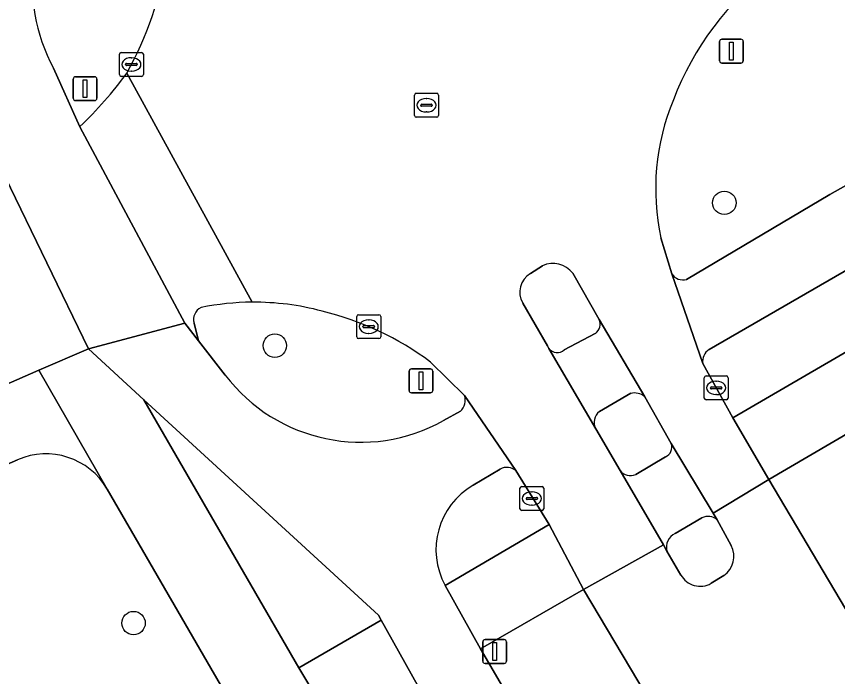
# Model space of a CAD drawing. Extents: x 159352 to 160617, y 385888 to 387323.
# Drawn here: x 159818.35 to 159852.67, y 386413.04 to 386440.65 of the extents above; entities that cross this region are included whole.
import ezdxf

# ---------------------------------------------------------------- set-up
doc = ezdxf.new("R2010")
doc.units = 0
for name, color, linetype in [('IMGEO_Berm_groen', 7, 'Continuous'), ('IMGEO_Boom', 7, 'Continuous'), ('IMGEO_Fietspad_gesloten', 7, 'Continuous'), ('IMGEO_Fietspad_open', 7, 'Continuous'), ('IMGEO_Groenvoorziening', 7, 'Continuous'), ('IMGEO_Kolk', 7, 'Continuous'), ('IMGEO_Lichtmast', 7, 'Continuous'), ('IMGEO_Rijbaan_lokaal_gesloten', 7, 'Continuous'), ('IMGEO_Rijbaan_lokaal_open', 7, 'Continuous'), ('IMGEO_Rioolput', 7, 'Continuous'), ('IMGEO_Verkeerseiland_gesloten', 7, 'Continuous'), ('IMGEO_Verkeerseiland_groen', 7, 'Continuous'), ('IMGEO_Voetpad_open', 7, 'Continuous')]:
    doc.layers.add(name, color=color, linetype=linetype)

msp = doc.modelspace()

# ---------------------------------------------------------------- linework, layer by layer
at = {"layer": 'IMGEO_Berm_groen'}
for points in [[(159861.4, 386428.071), (159849.792, 386421.291), (159860.078, 386403.938), (159875.1, 386378.233), (159876.762, 386379.225), (159880.069, 386373.543), (159887.174, 386377.69), (159886.153, 386379.68)], [(159842.047, 386416.688), (159837.741, 386414.211), (159837.747, 386414.201), (159848.519, 386395.729), (159848.527, 386395.715), (159850.377, 386396.815), (159849.376, 386398.626), (159850.326, 386399.151), (159847.365, 386404.284), (159848.906, 386405.159)]]:
    msp.add_lwpolyline(points, close=True, dxfattribs=at)
at = {"layer": 'IMGEO_Boom'}
for centre in [(159847.936, 386432.857), (159829.153, 386426.883), (159823.249, 386415.282)]:
    msp.add_circle(centre, 0.489, dxfattribs=at)
at = {"layer": 'IMGEO_Fietspad_gesloten'}
for points in [[(159814.816, 386449.191), (159816.258, 386440.546), (159816.992, 386436.967), (159817.422, 386434.909), (159817.89, 386433.94), (159821.364, 386426.753), (159825.393, 386427.828), (159821.003, 386436.041), (159819.899, 386438.484)], [(159853.235, 386433.702), (159852.349, 386433.198), (159846.359, 386429.655)], [(159847.298, 386426.719), (159855.723, 386431.583), (159856.379, 386432.001)], [(159845.742, 386429.887), (159847.036, 386426.132)], [(159827.082, 386425.65), (159825.967, 386427.088), (159825.393, 386427.828), (159821.364, 386426.753), (159823.682, 386424.622), (159833.485, 386415.609), (159833.6, 386415.402), (159835.111, 386412.683), (159835.119, 386412.668), (159845.987, 386394.124), (159847.159, 386392.191), (159854.556, 386379.293), (159862.352, 386365.974), (159919.537, 386268.282), (159935.204, 386241.272), (159944.825, 386225.156), (159946.035, 386223.052), (159947.62, 386220.335)], [(159839.227, 386421.657), (159837.079, 386424.802)], [(159836.911, 386424.139), (159836.208, 386423.748)], [(159837.44, 386421.044), (159838.576, 386421.724)], [(159948.925, 386224.212), (159947.456, 386226.623), (159938.723, 386241.317), (159864.988, 386367.537), (159851.28, 386391.003), (159848.527, 386395.715), (159848.519, 386395.729), (159837.747, 386414.201), (159837.741, 386414.211), (159836.276, 386416.847)]]:
    msp.add_lwpolyline(points, dxfattribs=at)
for centre, radius, start, end in [((159826.571, 386442.024), 7.553, 136.363, 207.9454), ((159846.207, 386430.186), 0.553, 212.7858, 286.0004), ((159847.619, 386426.224), 0.59, 122.9692, 188.9248), ((159832.742, 386429.96), 7.114, 217.2938, 299.1606), ((159836.471, 386424.603), 0.64, 313.4664, 18.0954), ((159838.852, 386421.208), 0.585, 50.1203, 118.1275), ((159838.999, 386418.352), 3.111, 120.0724, 208.9259)]:
    msp.add_arc(centre, radius, start, end, dxfattribs=at)
at = {"layer": 'IMGEO_Fietspad_open'}
for points in [[(159844.612, 386424.747), (159842.705, 386427.977)], [(159842.546, 386427.395), (159841.248, 386426.703)], [(159840.608, 386426.767), (159842.566, 386423.398)], [(159842.719, 386424.127), (159844.024, 386424.89)]]:
    msp.add_lwpolyline(points, dxfattribs=at)
for centre, radius, start, end in [((159842.294, 386427.777), 0.458, 303.4709, 25.9689), ((159840.959, 386427.043), 0.447, 218.2264, 310.3525), ((159844.177, 386424.24), 0.667, 49.3741, 103.2882), ((159843.057, 386423.675), 0.564, 126.8309, 209.4631)]:
    msp.add_arc(centre, radius, start, end, dxfattribs=at)
at = {"layer": 'IMGEO_Groenvoorziening'}
msp.add_lwpolyline([(159818.398, 386422.11), (159806.998, 386417.111), (159818.311, 386407.546), (159823.256, 386409.571), (159827.493, 386411.644), (159822.146, 386420.883)], dxfattribs=at)
msp.add_arc((159819.586, 386419.4), 2.959, 30.0825, 113.6632, dxfattribs=at)
at = {"layer": 'IMGEO_Kolk'}
for p, q in [((159822.658, 386438.217), (159822.658, 386439.069)), ((159822.733, 386439.143), (159823.585, 386439.143)), ((159823.659, 386439.069), (159823.659, 386438.217)), ((159822.96, 386438.686), (159823.358, 386438.686)), ((159823.146, 386438.923), (159823.171, 386438.923)), ((159822.917, 386438.637), (159822.917, 386438.649)), ((159823.355, 386438.6), (159822.957, 386438.6)), ((159823.169, 386438.363), (159823.144, 386438.363)), ((159823.401, 386438.649), (159823.401, 386438.637)), ((159823.585, 386438.143), (159822.733, 386438.143)), ((159832.576, 386427.252), (159832.576, 386428.104)), ((159832.651, 386428.178), (159833.503, 386428.178)), ((159833.577, 386428.104), (159833.577, 386427.252)), ((159832.878, 386427.721), (159833.276, 386427.721)), ((159833.064, 386427.958), (159833.089, 386427.958)), ((159832.835, 386427.672), (159832.835, 386427.684)), ((159833.273, 386427.635), (159832.875, 386427.635)), ((159833.087, 386427.398), (159833.062, 386427.398)), ((159833.319, 386427.684), (159833.319, 386427.672)), ((159833.503, 386427.178), (159832.651, 386427.178)), ((159847.096, 386424.692), (159847.096, 386425.544)), ((159847.171, 386425.618), (159848.023, 386425.618)), ((159847.584, 386425.398), (159847.609, 386425.398)), ((159848.097, 386425.544), (159848.097, 386424.692)), ((159847.355, 386425.112), (159847.355, 386425.124)), ((159847.793, 386425.075), (159847.395, 386425.075)), ((159847.398, 386425.161), (159847.796, 386425.161)), ((159847.839, 386425.124), (159847.839, 386425.112)), ((159848.023, 386424.618), (159847.171, 386424.618)), ((159847.607, 386424.838), (159847.582, 386424.838)), ((159839.394, 386420.065), (159839.394, 386420.917)), ((159839.469, 386420.991), (159840.321, 386420.991)), ((159840.395, 386420.917), (159840.395, 386420.065)), ((159839.696, 386420.534), (159840.094, 386420.534)), ((159839.882, 386420.771), (159839.907, 386420.771)), ((159839.653, 386420.485), (159839.653, 386420.497)), ((159840.091, 386420.448), (159839.693, 386420.448)), ((159839.905, 386420.211), (159839.88, 386420.211)), ((159840.137, 386420.497), (159840.137, 386420.485)), ((159840.321, 386419.991), (159839.469, 386419.991))]:
    msp.add_line(p, q, dxfattribs=at)
for points in [[(159822.658, 386438.217), (159822.658, 386439.069)], [(159822.733, 386439.143), (159823.585, 386439.143)], [(159823.659, 386439.069), (159823.659, 386438.217)], [(159823.585, 386438.143), (159822.733, 386438.143)], [(159832.576, 386427.252), (159832.576, 386428.104)], [(159832.651, 386428.178), (159833.503, 386428.178)], [(159833.577, 386428.104), (159833.577, 386427.252)], [(159833.503, 386427.178), (159832.651, 386427.178)], [(159847.096, 386424.692), (159847.096, 386425.544)], [(159847.171, 386425.618), (159848.023, 386425.618)], [(159848.097, 386425.544), (159848.097, 386424.692)], [(159848.023, 386424.618), (159847.171, 386424.618)], [(159839.394, 386420.065), (159839.394, 386420.917)], [(159839.469, 386420.991), (159840.321, 386420.991)], [(159840.395, 386420.917), (159840.395, 386420.065)], [(159840.321, 386419.991), (159839.469, 386419.991)]]:
    msp.add_lwpolyline(points, dxfattribs=at)
for centre, radius, start, end in [((159822.735, 386439.067), 0.0765, 91.552, 178.448), ((159822.735, 386439.067), 0.0765, 91.552, 178.448), ((159823.583, 386439.067), 0.0765, 1.552, 88.448), ((159823.583, 386439.067), 0.0765, 1.552, 88.448), ((159822.957, 386438.646), 0.0403, 85.8775, 175.7526), ((159823.362, 386438.648), 0.0386, 1.7309, 96.639), ((159822.954, 386438.636), 0.0366, 178.938, 274.7102), ((159823.358, 386438.643), 0.043, 264.8664, 352.4533), ((159822.735, 386438.219), 0.0765, 181.552, 268.448), ((159822.735, 386438.219), 0.0765, 181.552, 268.448), ((159823.583, 386438.219), 0.0765, 271.552, 358.448), ((159823.583, 386438.219), 0.0765, 271.552, 358.448), ((159832.653, 386428.102), 0.0765, 91.552, 178.448), ((159832.653, 386428.102), 0.0765, 91.552, 178.448), ((159833.501, 386428.102), 0.0765, 1.552, 88.448), ((159833.501, 386428.102), 0.0765, 1.552, 88.448), ((159832.875, 386427.681), 0.0403, 85.8775, 175.7526), ((159833.28, 386427.683), 0.0386, 1.7309, 96.639), ((159832.872, 386427.671), 0.0366, 178.938, 274.7102), ((159833.276, 386427.678), 0.043, 264.8664, 352.4533), ((159832.653, 386427.254), 0.0765, 181.552, 268.448), ((159832.653, 386427.254), 0.0765, 181.552, 268.448), ((159833.501, 386427.254), 0.0765, 271.552, 358.448), ((159833.501, 386427.254), 0.0765, 271.552, 358.448), ((159847.173, 386425.542), 0.0765, 91.552, 178.448), ((159847.173, 386425.542), 0.0765, 91.552, 178.448), ((159848.021, 386425.542), 0.0765, 1.552, 88.448), ((159848.021, 386425.542), 0.0765, 1.552, 88.448), ((159847.395, 386425.121), 0.0403, 85.8775, 175.7526), ((159847.392, 386425.111), 0.0366, 178.938, 274.7102), ((159847.796, 386425.118), 0.043, 264.8664, 352.4533), ((159847.8, 386425.123), 0.0386, 1.7309, 96.639), ((159847.173, 386424.694), 0.0765, 181.552, 268.448), ((159847.173, 386424.694), 0.0765, 181.552, 268.448), ((159848.021, 386424.694), 0.0765, 271.552, 358.448), ((159848.021, 386424.694), 0.0765, 271.552, 358.448), ((159839.471, 386420.915), 0.0765, 91.552, 178.448), ((159839.471, 386420.915), 0.0765, 91.552, 178.448), ((159840.319, 386420.915), 0.0765, 1.552, 88.448), ((159840.319, 386420.915), 0.0765, 1.552, 88.448), ((159839.693, 386420.494), 0.0403, 85.8775, 175.7526), ((159840.098, 386420.496), 0.0386, 1.7309, 96.639), ((159839.69, 386420.484), 0.0366, 178.938, 274.7102), ((159840.094, 386420.491), 0.043, 264.8664, 352.4533), ((159839.471, 386420.067), 0.0765, 181.552, 268.448), ((159839.471, 386420.067), 0.0765, 181.552, 268.448), ((159840.319, 386420.067), 0.0765, 271.552, 358.448), ((159840.319, 386420.067), 0.0765, 271.552, 358.448)]:
    msp.add_arc(centre, radius, start, end, dxfattribs=at)
for centre, major_axis, ratio, start_param, end_param in [((159823.145, 386438.643), (-0.387, 0.002), 0.722429, 4.712389, 7.853982), ((159823.17, 386438.643), (-0.39, 0.002), 0.717154, 1.570796, 4.712389), ((159833.063, 386427.678), (-0.387, 0.002), 0.722429, 4.712389, 7.853982), ((159833.088, 386427.678), (-0.39, 0.002), 0.717154, 1.570796, 4.712389), ((159847.583, 386425.118), (-0.387, 0.002), 0.722429, 4.712389, 7.853982), ((159847.608, 386425.118), (-0.39, 0.002), 0.717154, 1.570796, 4.712389), ((159839.881, 386420.491), (-0.387, 0.002), 0.722429, 4.712389, 7.853982), ((159839.906, 386420.491), (-0.39, 0.002), 0.717154, 1.570796, 4.712389)]:
    msp.add_ellipse(centre, major_axis=major_axis, ratio=ratio, start_param=start_param, end_param=end_param, dxfattribs=at)
at = {"layer": 'IMGEO_Lichtmast'}
for p, q in [((159847.738, 386438.8), (159847.738, 386439.6)), ((159847.738, 386439.6), (159847.738, 386438.8)), ((159847.838, 386439.7), (159848.628, 386439.7)), ((159848.628, 386439.7), (159847.838, 386439.7)), ((159848.728, 386439.6), (159848.728, 386438.8)), ((159848.728, 386438.8), (159848.728, 386439.6)), ((159848.628, 386438.7), (159847.838, 386438.7)), ((159847.838, 386438.7), (159848.628, 386438.7)), ((159820.728, 386437.231), (159820.728, 386438.031)), ((159820.728, 386438.031), (159820.728, 386437.231)), ((159820.828, 386438.131), (159821.618, 386438.131)), ((159821.618, 386438.131), (159820.828, 386438.131)), ((159821.718, 386438.031), (159821.718, 386437.231)), ((159821.718, 386437.231), (159821.718, 386438.031)), ((159821.618, 386437.131), (159820.828, 386437.131)), ((159820.828, 386437.131), (159821.618, 386437.131)), ((159834.763, 386425.011), (159834.763, 386425.811)), ((159834.763, 386425.811), (159834.763, 386425.011)), ((159834.863, 386425.911), (159835.653, 386425.911)), ((159835.653, 386425.911), (159834.863, 386425.911)), ((159835.753, 386425.811), (159835.753, 386425.011)), ((159835.753, 386425.011), (159835.753, 386425.811)), ((159835.653, 386424.911), (159834.863, 386424.911)), ((159834.863, 386424.911), (159835.653, 386424.911)), ((159837.844, 386413.693), (159837.844, 386414.493)), ((159837.844, 386414.493), (159837.844, 386413.693)), ((159837.944, 386414.593), (159838.734, 386414.593)), ((159838.734, 386414.593), (159837.944, 386414.593)), ((159838.834, 386414.493), (159838.834, 386413.693)), ((159838.834, 386413.693), (159838.834, 386414.493)), ((159838.734, 386413.593), (159837.944, 386413.593)), ((159837.944, 386413.593), (159838.734, 386413.593))]:
    msp.add_line(p, q, dxfattribs=at)
for points in [[(159848.158, 386439.575), (159848.308, 386439.575), (159848.308, 386438.825), (159848.158, 386438.825), (159848.158, 386439.575)], [(159821.148, 386438.006), (159821.298, 386438.006), (159821.298, 386437.256), (159821.148, 386437.256), (159821.148, 386438.006)], [(159835.183, 386425.786), (159835.333, 386425.786), (159835.333, 386425.036), (159835.183, 386425.036), (159835.183, 386425.786)], [(159838.264, 386414.468), (159838.414, 386414.468), (159838.414, 386413.718), (159838.264, 386413.718), (159838.264, 386414.468)]]:
    msp.add_lwpolyline(points, dxfattribs=at)
for centre, start, end in [((159847.838, 386439.6), 90, 180), ((159847.838, 386439.6), 90, 180), ((159848.628, 386439.6), 0, 90), ((159848.628, 386439.6), 360, 90), ((159847.838, 386438.8), 180, 270), ((159847.838, 386438.8), 180, 270), ((159848.628, 386438.8), 270, 0), ((159848.628, 386438.8), 270, 0), ((159820.828, 386438.031), 90, 180), ((159820.828, 386438.031), 90, 180), ((159821.618, 386438.031), 0, 90), ((159821.618, 386438.031), 360, 90), ((159820.828, 386437.231), 180, 270), ((159820.828, 386437.231), 180, 270), ((159821.618, 386437.231), 270, 0), ((159821.618, 386437.231), 270, 0), ((159834.863, 386425.811), 90, 180), ((159834.863, 386425.811), 90, 180), ((159835.653, 386425.811), 0, 90), ((159835.653, 386425.811), 360, 90), ((159834.863, 386425.011), 180, 270), ((159834.863, 386425.011), 180, 270), ((159835.653, 386425.011), 270, 0), ((159835.653, 386425.011), 270, 0), ((159837.944, 386414.493), 90, 180), ((159837.944, 386414.493), 90, 180), ((159838.734, 386414.493), 0, 90), ((159838.734, 386414.493), 360, 90), ((159837.944, 386413.693), 180, 270), ((159837.944, 386413.693), 180, 270), ((159838.734, 386413.693), 270, 0), ((159838.734, 386413.693), 270, 0)]:
    msp.add_arc(centre, 0.1, start, end, dxfattribs=at)
at = {"layer": 'IMGEO_Rijbaan_lokaal_gesloten'}
for points in [[(159822.969, 386438.282), (159828.199, 386428.7)], [(159841.605, 386429.911), (159842.705, 386427.977), (159844.612, 386424.747), (159845.714, 386422.786), (159847.466, 386419.878), (159849.792, 386421.291), (159848.298, 386423.867), (159847.036, 386426.132), (159845.742, 386429.887), (159845.282, 386431.391)], [(159839.831, 386429.897), (159840.338, 386430.219)], [(159835.661, 386426.199), (159837.079, 386424.802), (159839.227, 386421.657), (159840.619, 386419.4), (159842.047, 386416.688), (159845.388, 386418.549), (159843.58, 386421.663), (159842.566, 386423.398), (159840.608, 386426.767), (159840.544, 386426.877), (159839.51, 386428.667)], [(159849.792, 386421.291), (159847.466, 386419.878), (159847.632, 386419.603), (159848.227, 386418.527)], [(159953.85, 386237.118), (159955.003, 386235.027), (159957.867, 386236.533), (159884.352, 386362.407), (159877.142, 386374.74), (159875.1, 386378.233), (159860.078, 386403.938), (159849.792, 386421.291)], [(159846.122, 386417.292), (159845.536, 386418.293), (159845.388, 386418.549), (159842.047, 386416.688), (159848.906, 386405.159), (159858.158, 386389.37), (159869.39, 386370.145), (159949.928, 386232.299), (159952.731, 386233.717), (159951.546, 386235.762)], [(159847.917, 386417.265), (159847.383, 386416.944)]]:
    msp.add_lwpolyline(points, dxfattribs=at)
for centre, radius, start, end in [((159809.427, 386445.744), 15.462, 331.1425, 350.3894), ((159857.62, 386432.643), 12.648, 127.3546, 159.0516), ((159854.862, 386433.429), 9.795, 157.5793, 192.0103), ((159840.789, 386429.316), 1.009, 36.1056, 116.5679), ((159840.301, 386429.118), 0.91, 121.0642, 209.6826), ((159828.284, 386417.616), 11.084, 75.0875, 90.4368), ((159828.079, 386415.952), 12.747, 53.5021, 76.1249), ((159847.346, 386418.074), 0.99, 305.1854, 27.2126), ((159846.923, 386417.735), 0.915, 208.9633, 300.1807)]:
    msp.add_arc(centre, radius, start, end, dxfattribs=at)
at = {"layer": 'IMGEO_Rijbaan_lokaal_open'}
for points in [[(159828.199, 386428.7), (159822.969, 386438.282)], [(159821.003, 386436.041), (159825.393, 386427.828), (159825.967, 386427.088), (159825.779, 386427.822)]]:
    msp.add_lwpolyline(points, dxfattribs=at)
msp.add_lwpolyline([(159817.89, 386433.94), (159815.523, 386432.893), (159812.575, 386431.59), (159815.707, 386424.299), (159817.211, 386424.957), (159819.288, 386425.855), (159821.364, 386426.753)], close=True, dxfattribs=at)
for centre, radius, start, end in [((159809.926, 386447.742), 16.112, 313.4318, 324.0481), ((159826.32, 386427.976), 0.563, 116.4959, 195.9351), ((159828.281, 386417.49), 11.211, 90.4166, 101.3773)]:
    msp.add_arc(centre, radius, start, end, dxfattribs=at)
at = {"layer": 'IMGEO_Rioolput'}
for p, q in [((159834.989, 386436.51), (159834.989, 386437.362)), ((159835.064, 386437.436), (159835.916, 386437.436)), ((159835.99, 386437.362), (159835.99, 386436.51)), ((159835.291, 386436.979), (159835.689, 386436.979)), ((159835.477, 386437.216), (159835.502, 386437.216)), ((159835.248, 386436.93), (159835.248, 386436.942)), ((159835.686, 386436.893), (159835.288, 386436.893)), ((159835.5, 386436.656), (159835.475, 386436.656)), ((159835.732, 386436.942), (159835.732, 386436.93)), ((159835.916, 386436.436), (159835.064, 386436.436))]:
    msp.add_line(p, q, dxfattribs=at)
for points in [[(159834.989, 386436.51), (159834.989, 386437.362)], [(159835.064, 386437.436), (159835.916, 386437.436)], [(159835.99, 386437.362), (159835.99, 386436.51)], [(159835.916, 386436.436), (159835.064, 386436.436)]]:
    msp.add_lwpolyline(points, dxfattribs=at)
for centre, radius, start, end in [((159835.066, 386437.36), 0.0765, 91.552, 178.448), ((159835.066, 386437.36), 0.0765, 91.552, 178.448), ((159835.914, 386437.36), 0.0765, 1.552, 88.448), ((159835.914, 386437.36), 0.0765, 1.552, 88.448), ((159835.288, 386436.939), 0.0403, 85.8775, 175.7526), ((159835.693, 386436.941), 0.0386, 1.7309, 96.639), ((159835.285, 386436.929), 0.0366, 178.938, 274.7102), ((159835.689, 386436.936), 0.043, 264.8664, 352.4533), ((159835.066, 386436.512), 0.0765, 181.552, 268.448), ((159835.066, 386436.512), 0.0765, 181.552, 268.448), ((159835.914, 386436.512), 0.0765, 271.552, 358.448), ((159835.914, 386436.512), 0.0765, 271.552, 358.448)]:
    msp.add_arc(centre, radius, start, end, dxfattribs=at)
for centre, major_axis, ratio, start_param, end_param in [((159835.476, 386436.936), (-0.387, 0.002), 0.722429, 4.712389, 7.853982), ((159835.501, 386436.936), (-0.39, 0.002), 0.717154, 1.570796, 4.712389)]:
    msp.add_ellipse(centre, major_axis=major_axis, ratio=ratio, start_param=start_param, end_param=end_param, dxfattribs=at)
at = {"layer": 'IMGEO_Verkeerseiland_gesloten'}
for points in [[(159840.338, 386430.219), (159839.831, 386429.897)], [(159842.705, 386427.977), (159841.605, 386429.911)], [(159839.51, 386428.667), (159840.544, 386426.877), (159840.608, 386426.767)], [(159841.248, 386426.703), (159842.546, 386427.395)], [(159844.024, 386424.89), (159842.719, 386424.127)], [(159845.714, 386422.786), (159844.612, 386424.747)], [(159842.566, 386423.398), (159843.58, 386421.663)], [(159844.235, 386421.493), (159845.479, 386422.233)], [(159846.996, 386419.686), (159845.882, 386419.033)], [(159848.227, 386418.527), (159847.632, 386419.603)], [(159845.536, 386418.293), (159846.122, 386417.292)], [(159847.383, 386416.944), (159847.917, 386417.265)]]:
    msp.add_lwpolyline(points, dxfattribs=at)
for centre, radius, start, end in [((159840.789, 386429.316), 1.009, 36.1056, 116.5679), ((159840.301, 386429.118), 0.91, 121.0642, 209.6826), ((159842.294, 386427.777), 0.458, 303.4709, 25.9689), ((159840.959, 386427.043), 0.447, 218.2264, 310.3525), ((159844.177, 386424.24), 0.667, 49.3741, 103.2882), ((159843.057, 386423.675), 0.564, 126.8309, 209.4631), ((159845.307, 386422.633), 0.435, 293.3398, 20.6136), ((159844.015, 386421.992), 0.545, 217.0719, 293.8289), ((159847.248, 386419.138), 0.603, 50.4574, 114.6721), ((159846.132, 386418.465), 0.62, 113.7599, 196.1215), ((159847.346, 386418.074), 0.99, 305.1854, 27.2126), ((159846.923, 386417.735), 0.915, 208.9633, 300.1807)]:
    msp.add_arc(centre, radius, start, end, dxfattribs=at)
at = {"layer": 'IMGEO_Verkeerseiland_groen'}
for points in [[(159819.899, 386438.484), (159821.003, 386436.041)], [(159846.359, 386429.655), (159852.349, 386433.198), (159853.235, 386433.702)], [(159856.379, 386432.001), (159855.723, 386431.583), (159847.298, 386426.719)], [(159845.282, 386431.391), (159845.742, 386429.887)], [(159847.036, 386426.132), (159848.298, 386423.867), (159860.051, 386430.707)], [(159825.779, 386427.822), (159825.967, 386427.088), (159827.082, 386425.65)], [(159837.079, 386424.802), (159835.661, 386426.199)], [(159836.208, 386423.748), (159836.911, 386424.139)], [(159836.276, 386416.847), (159840.619, 386419.4), (159839.227, 386421.657)], [(159838.576, 386421.724), (159837.44, 386421.044)]]:
    msp.add_lwpolyline(points, dxfattribs=at)
msp.add_lwpolyline([(159823.682, 386424.622), (159830.157, 386413.405), (159833.6, 386415.402), (159833.485, 386415.609)], close=True, dxfattribs=at)
for centre, radius, start, end in [((159826.571, 386442.024), 7.553, 136.363, 207.9454), ((159809.427, 386445.744), 15.462, 331.1425, 350.3894), ((159857.62, 386432.643), 12.648, 127.3546, 159.0516), ((159809.926, 386447.742), 16.112, 313.4318, 324.0481), ((159854.862, 386433.429), 9.795, 157.5793, 192.0103), ((159846.207, 386430.186), 0.553, 212.7858, 286.0004), ((159826.32, 386427.976), 0.563, 116.4959, 195.9351), ((159828.281, 386417.49), 11.211, 90.4166, 101.3773), ((159828.284, 386417.616), 11.084, 75.0875, 90.4368), ((159828.079, 386415.952), 12.747, 53.5021, 76.1249), ((159847.619, 386426.224), 0.59, 122.9692, 188.9248), ((159832.742, 386429.96), 7.114, 217.2938, 299.1606), ((159836.471, 386424.603), 0.64, 313.4664, 18.0954), ((159838.852, 386421.208), 0.585, 50.1203, 118.1275), ((159838.999, 386418.352), 3.111, 120.0724, 208.9259)]:
    msp.add_arc(centre, radius, start, end, dxfattribs=at)
at = {"layer": 'IMGEO_Voetpad_open'}
for points in [[(159860.051, 386430.707), (159848.298, 386423.867), (159849.792, 386421.291), (159861.4, 386428.071)], [(159836.276, 386416.847), (159837.741, 386414.211), (159842.047, 386416.688), (159840.619, 386419.4)], [(159833.6, 386415.402), (159830.157, 386413.405), (159831.763, 386410.736), (159835.111, 386412.683)]]:
    msp.add_lwpolyline(points, close=True, dxfattribs=at)
for points in [[(159859.054, 386364.02), (159843.747, 386390.213), (159847.159, 386392.191), (159845.987, 386394.124), (159842.604, 386392.156), (159838.96, 386398.355), (159838.101, 386399.869), (159831.763, 386410.736), (159830.157, 386413.405), (159823.682, 386424.622), (159821.364, 386426.753), (159819.288, 386425.855), (159822.147, 386420.887), (159822.146, 386420.883), (159827.493, 386411.644), (159828.863, 386409.276), (159840.229, 386390.213), (159841.127, 386388.646), (159856.271, 386362.37)], [(159822.146, 386420.883), (159822.147, 386420.887), (159819.288, 386425.855), (159817.211, 386424.957), (159815.707, 386424.299), (159810.686, 386422.123), (159801.996, 386418.316), (159783.34, 386410.105), (159782.846, 386409.867), (159782.374, 386409.586), (159781.93, 386409.264), (159781.517, 386408.903), (159781.137, 386408.507), (159780.794, 386408.079), (159780.491, 386407.622), (159780.23, 386407.139), (159780.013, 386406.635), (159779.841, 386406.114), (159779.718, 386405.579), (159779.642, 386405.036), (159784.632, 386407.419), (159784.828, 386407.391), (159793.338, 386411.122), (159806.998, 386417.111)], [(159847.632, 386419.603), (159847.466, 386419.878), (159845.714, 386422.786)], [(159845.479, 386422.233), (159844.235, 386421.493)], [(159806.998, 386417.111), (159818.398, 386422.11)], [(159843.58, 386421.663), (159845.388, 386418.549), (159845.536, 386418.293)], [(159845.882, 386419.033), (159846.996, 386419.686)]]:
    msp.add_lwpolyline(points, dxfattribs=at)
for centre, radius, start, end in [((159845.307, 386422.633), 0.435, 293.3398, 20.6136), ((159819.586, 386419.4), 2.959, 30.0825, 113.6632), ((159844.015, 386421.992), 0.545, 217.0719, 293.8289), ((159847.248, 386419.138), 0.603, 50.4574, 114.6721), ((159846.132, 386418.465), 0.62, 113.7599, 196.1215)]:
    msp.add_arc(centre, radius, start, end, dxfattribs=at)

doc.saveas('drawing.dxf')
